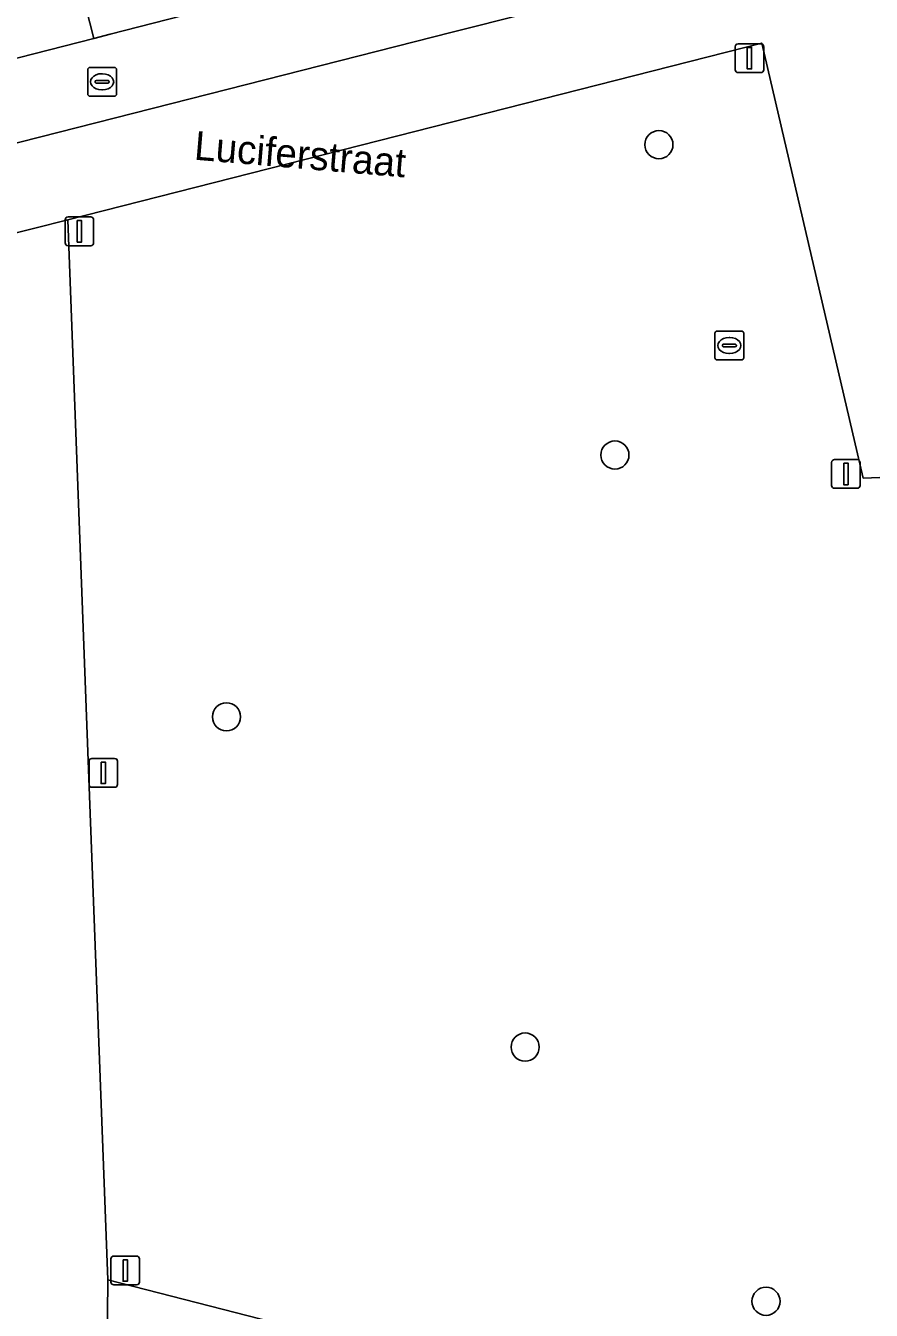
# Model space of a CAD drawing. Extents: x 160663 to 161506, y 382245 to 383291.
# Drawn here: x 161201.54 to 161230.91, y 382883.69 to 382928.3 of the extents above; entities that cross this region are included whole.
import ezdxf

# ---------------------------------------------------------------- set-up
doc = ezdxf.new("R2010")
doc.units = 0
for name, color, linetype in [('IMGEO_Boom', 7, 'Continuous'), ('IMGEO_Brandkraan', 7, 'Continuous'), ('IMGEO_Erf', 7, 'Continuous'), ('IMGEO_Groenvoorziening', 7, 'Continuous'), ('IMGEO_Lichtmast', 7, 'Continuous'), ('IMGEO_Openbare_ruimte_label', 7, 'Continuous'), ('IMGEO_Pand', 7, 'Continuous'), ('IMGEO_Rijbaan_lokaal_open', 7, 'Continuous'), ('IMGEO_Rioolput', 7, 'Continuous'), ('IMGEO_Voetpad_open', 7, 'Continuous')]:
    doc.layers.add(name, color=color, linetype=linetype)

msp = doc.modelspace()

# ---------------------------------------------------------------- linework, layer by layer
at = {"layer": 'IMGEO_Boom'}
for centre in [(161223.531, 382924.17), (161222.003, 382913.393), (161208.517, 382904.301), (161218.887, 382892.834), (161227.25, 382884.005)]:
    msp.add_circle(centre, 0.489, dxfattribs=at)
at = {"layer": 'IMGEO_Brandkraan'}
for p, q in [((161203.698, 382925.928), (161203.698, 382926.78)), ((161203.773, 382926.854), (161204.625, 382926.854)), ((161204.699, 382926.78), (161204.699, 382925.928)), ((161203.957, 382926.348), (161203.957, 382926.36)), ((161204.395, 382926.311), (161203.997, 382926.311)), ((161204, 382926.397), (161204.398, 382926.397)), ((161204.186, 382926.634), (161204.211, 382926.634)), ((161204.441, 382926.36), (161204.441, 382926.348)), ((161204.625, 382925.854), (161203.773, 382925.854)), ((161204.209, 382926.074), (161204.184, 382926.074))]:
    msp.add_line(p, q, dxfattribs=at)
for points in [[(161203.698, 382925.928), (161203.698, 382926.78)], [(161203.773, 382926.854), (161204.625, 382926.854)], [(161204.699, 382926.78), (161204.699, 382925.928)], [(161204.625, 382925.854), (161203.773, 382925.854)]]:
    msp.add_lwpolyline(points, dxfattribs=at)
for centre, radius, start, end in [((161203.775, 382926.778), 0.0765, 91.552, 178.448), ((161203.775, 382926.778), 0.0765, 91.552, 178.448), ((161204.623, 382926.778), 0.0765, 1.552, 88.448), ((161204.623, 382926.778), 0.0765, 1.552, 88.448), ((161203.997, 382926.357), 0.0403, 85.8775, 175.7526), ((161203.994, 382926.347), 0.0366, 178.938, 274.7102), ((161204.398, 382926.354), 0.043, 264.8664, 352.4533), ((161204.402, 382926.359), 0.0386, 1.7309, 96.639), ((161203.775, 382925.93), 0.0765, 181.552, 268.448), ((161203.775, 382925.93), 0.0765, 181.552, 268.448), ((161204.623, 382925.93), 0.0765, 271.552, 358.448), ((161204.623, 382925.93), 0.0765, 271.552, 358.448)]:
    msp.add_arc(centre, radius, start, end, dxfattribs=at)
for centre, major_axis, ratio, start_param, end_param in [((161204.185, 382926.354), (-0.387, 0.002), 0.722429, 4.712389, 7.853982), ((161204.21, 382926.354), (-0.39, 0.002), 0.717154, 1.570796, 4.712389)]:
    msp.add_ellipse(centre, major_axis=major_axis, ratio=ratio, start_param=start_param, end_param=end_param, dxfattribs=at)
at = {"layer": 'IMGEO_Erf'}
msp.add_lwpolyline([(161224.51, 382937.409), (161224.314, 382937.36), (161224.217, 382937.334), (161225.249, 382933.302), (161224.087, 382933.005), (161221.877, 382932.441), (161217.846, 382931.413), (161217.293, 382931.272), (161215.172, 382930.731), (161211.158, 382929.707), (161210.588, 382929.562), (161208.51, 382929.032), (161204.476, 382928.003), (161203.91, 382927.859), (161201.826, 382927.327), (161197.792, 382926.298), (161193.838, 382925.29), (161193.653, 382926.015), (161192.662, 382925.762), (161193.549, 382922.283), (161216.354, 382928.075), (161226.401, 382930.615), (161225.732, 382933.516), (161225.515, 382933.466)], close=True, dxfattribs=at)
at = {"layer": 'IMGEO_Groenvoorziening'}
msp.add_lwpolyline([(161203.004, 382921.558), (161203.727, 382902.468), (161204.395, 382884.755), (161221.635, 382880.325), (161238.405, 382875.998), (161237.571, 382898.417), (161237.023, 382912.84), (161230.627, 382912.589), (161227.102, 382927.696)], close=True, dxfattribs=at)
at = {"layer": 'IMGEO_Lichtmast'}
for p, q in [((161226.281, 382927.673), (161227.071, 382927.673)), ((161227.071, 382927.673), (161226.281, 382927.673)), ((161226.181, 382926.773), (161226.181, 382927.573)), ((161226.181, 382927.573), (161226.181, 382926.773)), ((161227.171, 382927.573), (161227.171, 382926.773)), ((161227.171, 382926.773), (161227.171, 382927.573)), ((161227.071, 382926.673), (161226.281, 382926.673)), ((161226.281, 382926.673), (161227.071, 382926.673)), ((161202.914, 382920.76), (161202.914, 382921.56)), ((161202.914, 382921.56), (161202.914, 382920.76)), ((161203.014, 382921.66), (161203.804, 382921.66)), ((161203.804, 382921.66), (161203.014, 382921.66)), ((161203.904, 382921.56), (161203.904, 382920.76)), ((161203.904, 382920.76), (161203.904, 382921.56)), ((161203.804, 382920.66), (161203.014, 382920.66)), ((161203.014, 382920.66), (161203.804, 382920.66)), ((161229.528, 382912.336), (161229.528, 382913.136)), ((161229.528, 382913.136), (161229.528, 382912.336)), ((161229.628, 382913.236), (161230.418, 382913.236)), ((161230.418, 382913.236), (161229.628, 382913.236)), ((161230.518, 382913.136), (161230.518, 382912.336)), ((161230.518, 382912.336), (161230.518, 382913.136)), ((161230.418, 382912.236), (161229.628, 382912.236)), ((161229.628, 382912.236), (161230.418, 382912.236)), ((161203.744, 382901.956), (161203.744, 382902.756)), ((161203.744, 382902.756), (161203.744, 382901.956)), ((161203.844, 382902.856), (161204.634, 382902.856)), ((161204.634, 382902.856), (161203.844, 382902.856)), ((161204.734, 382902.756), (161204.734, 382901.956)), ((161204.734, 382901.956), (161204.734, 382902.756)), ((161204.634, 382901.856), (161203.844, 382901.856)), ((161203.844, 382901.856), (161204.634, 382901.856)), ((161204.506, 382884.675), (161204.506, 382885.475)), ((161204.506, 382885.475), (161204.506, 382884.675)), ((161204.606, 382885.575), (161205.396, 382885.575)), ((161205.396, 382885.575), (161204.606, 382885.575)), ((161205.496, 382885.475), (161205.496, 382884.675)), ((161205.496, 382884.675), (161205.496, 382885.475)), ((161205.396, 382884.575), (161204.606, 382884.575)), ((161204.606, 382884.575), (161205.396, 382884.575))]:
    msp.add_line(p, q, dxfattribs=at)
for points in [[(161226.601, 382927.548), (161226.751, 382927.548), (161226.751, 382926.798), (161226.601, 382926.798), (161226.601, 382927.548)], [(161203.334, 382921.535), (161203.484, 382921.535), (161203.484, 382920.785), (161203.334, 382920.785), (161203.334, 382921.535)], [(161229.948, 382913.111), (161230.098, 382913.111), (161230.098, 382912.361), (161229.948, 382912.361), (161229.948, 382913.111)], [(161204.164, 382902.731), (161204.314, 382902.731), (161204.314, 382901.981), (161204.164, 382901.981), (161204.164, 382902.731)], [(161204.926, 382885.45), (161205.076, 382885.45), (161205.076, 382884.7), (161204.926, 382884.7), (161204.926, 382885.45)]]:
    msp.add_lwpolyline(points, dxfattribs=at)
for centre, start, end in [((161226.281, 382927.573), 90, 180), ((161226.281, 382927.573), 90, 180), ((161227.071, 382927.573), 0, 90), ((161227.071, 382927.573), 360, 90), ((161226.281, 382926.773), 180, 270), ((161226.281, 382926.773), 180, 270), ((161227.071, 382926.773), 270, 0), ((161227.071, 382926.773), 270, 0), ((161203.014, 382921.56), 90, 180), ((161203.014, 382921.56), 90, 180), ((161203.804, 382921.56), 0, 90), ((161203.804, 382921.56), 360, 90), ((161203.014, 382920.76), 180, 270), ((161203.014, 382920.76), 180, 270), ((161203.804, 382920.76), 270, 0), ((161203.804, 382920.76), 270, 0), ((161229.628, 382913.136), 90, 180), ((161229.628, 382913.136), 90, 180), ((161230.418, 382913.136), 0, 90), ((161230.418, 382913.136), 360, 90), ((161229.628, 382912.336), 180, 270), ((161229.628, 382912.336), 180, 270), ((161230.418, 382912.336), 270, 0), ((161230.418, 382912.336), 270, 0), ((161203.844, 382902.756), 90, 180), ((161203.844, 382902.756), 90, 180), ((161204.634, 382902.756), 0, 90), ((161204.634, 382902.756), 360, 90), ((161203.844, 382901.956), 180, 270), ((161203.844, 382901.956), 180, 270), ((161204.634, 382901.956), 270, 0), ((161204.634, 382901.956), 270, 0), ((161204.606, 382885.475), 90, 180), ((161204.606, 382885.475), 90, 180), ((161205.396, 382885.475), 0, 90), ((161205.396, 382885.475), 360, 90), ((161204.606, 382884.675), 180, 270), ((161204.606, 382884.675), 180, 270), ((161205.396, 382884.675), 270, 0), ((161205.396, 382884.675), 270, 0)]:
    msp.add_arc(centre, 0.1, start, end, dxfattribs=at)
at = {"layer": 'IMGEO_Pand'}
for points in [[(161208.234, 382938.71), (161201.613, 382936.9), (161203.91, 382927.859), (161204.476, 382928.003), (161208.51, 382929.032), (161210.588, 382929.562)], [(161201.613, 382936.9), (161196.506, 382935.5), (161191.568, 382935.072), (161191.732, 382934.385), (161191.527, 382934.336), (161193.653, 382926.015), (161193.838, 382925.29), (161197.792, 382926.298), (161201.826, 382927.327), (161203.91, 382927.859)]]:
    msp.add_lwpolyline(points, close=True, dxfattribs=at)
at = {"layer": 'IMGEO_Rijbaan_lokaal_open'}
msp.add_lwpolyline([(161204.363, 382881.199), (161204.395, 382884.755), (161203.727, 382902.468), (161203.004, 382921.558), (161197.037, 382920.05), (161197.133, 382917.846), (161197.681, 382903.463), (161198.121, 382892.448), (161198.155, 382890.966), (161187.427, 382890.584), (161187.372, 382892.049), (161186.72, 382908.978), (161186.175, 382922.692), (161186.139, 382923.588), (161186.012, 382927.483), (161180.029, 382927.248), (161180.112, 382924.778), (161180.728, 382908.702), (161181.383, 382891.829), (161181.441, 382890.346), (161180.664, 382890.325), (161180.917, 382884.147), (161180.806, 382883.847), (161180.449, 382882.877)], dxfattribs=at)
at = {"layer": 'IMGEO_Rioolput'}
for p, q in [((161225.477, 382916.77), (161225.477, 382917.622)), ((161225.552, 382917.696), (161226.404, 382917.696)), ((161225.965, 382917.476), (161225.99, 382917.476)), ((161226.478, 382917.622), (161226.478, 382916.77)), ((161225.736, 382917.19), (161225.736, 382917.202)), ((161226.174, 382917.153), (161225.776, 382917.153)), ((161225.779, 382917.239), (161226.177, 382917.239)), ((161225.988, 382916.916), (161225.963, 382916.916)), ((161226.22, 382917.202), (161226.22, 382917.19)), ((161226.404, 382916.696), (161225.552, 382916.696))]:
    msp.add_line(p, q, dxfattribs=at)
for points in [[(161225.477, 382916.77), (161225.477, 382917.622)], [(161225.552, 382917.696), (161226.404, 382917.696)], [(161226.478, 382917.622), (161226.478, 382916.77)], [(161226.404, 382916.696), (161225.552, 382916.696)]]:
    msp.add_lwpolyline(points, dxfattribs=at)
for centre, radius, start, end in [((161225.554, 382917.62), 0.0765, 91.552, 178.448), ((161225.554, 382917.62), 0.0765, 91.552, 178.448), ((161226.402, 382917.62), 0.0765, 1.552, 88.448), ((161226.402, 382917.62), 0.0765, 1.552, 88.448), ((161225.776, 382917.199), 0.0403, 85.8775, 175.7526), ((161225.773, 382917.189), 0.0366, 178.938, 274.7102), ((161226.177, 382917.196), 0.043, 264.8664, 352.4533), ((161226.181, 382917.201), 0.0386, 1.7309, 96.639), ((161225.554, 382916.772), 0.0765, 181.552, 268.448), ((161225.554, 382916.772), 0.0765, 181.552, 268.448), ((161226.402, 382916.772), 0.0765, 271.552, 358.448), ((161226.402, 382916.772), 0.0765, 271.552, 358.448)]:
    msp.add_arc(centre, radius, start, end, dxfattribs=at)
for centre, major_axis, ratio, start_param, end_param in [((161225.964, 382917.196), (-0.387, 0.002), 0.722429, 4.712389, 7.853982), ((161225.989, 382917.196), (-0.39, 0.002), 0.717154, 1.570796, 4.712389)]:
    msp.add_ellipse(centre, major_axis=major_axis, ratio=ratio, start_param=start_param, end_param=end_param, dxfattribs=at)
at = {"layer": 'IMGEO_Voetpad_open'}
for points in [[(161226.401, 382930.615), (161216.354, 382928.075), (161193.549, 382922.283), (161192.662, 382925.762), (161193.653, 382926.015), (161191.527, 382934.336)], [(161180.029, 382927.248), (161186.012, 382927.483), (161189.906, 382927.631), (161190.052, 382923.745), (161186.139, 382923.588), (161186.175, 382922.692), (161191.028, 382922.881), (161191.055, 382922.278), (161192.109, 382922.288), (161192.192, 382920.068), (161197.028, 382920.245), (161197.037, 382920.05), (161203.004, 382921.558), (161227.102, 382927.696), (161230.627, 382912.589), (161237.023, 382912.84)], [(161221.635, 382880.325), (161204.395, 382884.755), (161204.363, 382881.199)]]:
    msp.add_lwpolyline(points, dxfattribs=at)

# ---------------------------------------------------------------- texts
at = {"layer": 'IMGEO_Openbare_ruimte_label'}
msp.add_text('Luciferstraat', height=1, rotation=355.184, dxfattribs=at).set_placement((161207.37, 382923.651))

doc.saveas('drawing.dxf')
